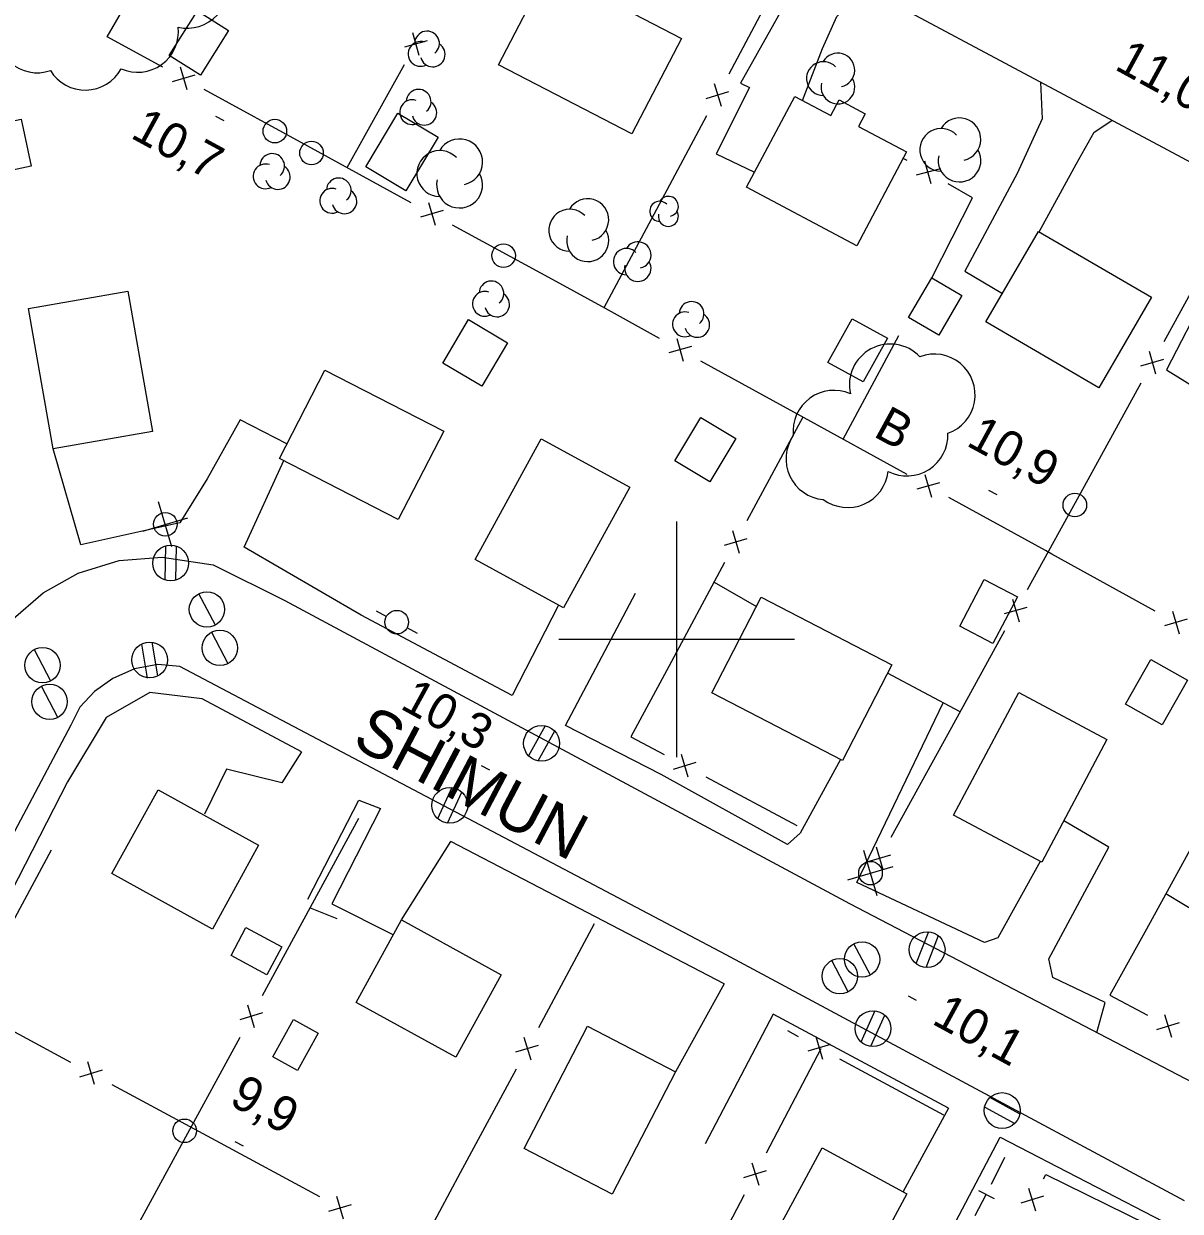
# Model space of a CAD drawing. Extents: x 219136 to 222520, y 5421589 to 5424530.
# Drawn here: x 220944.6 to 221042.7, y 5423551.5 to 5423652.2 of the extents above; entities that cross this region are included whole.
import ezdxf

# ---------------------------------------------------------------- set-up
doc = ezdxf.new("R2010")
doc.units = 0
for name, color, linetype in [('Level 19', 7, 'Continuous'), ('Level 21', 7, 'Continuous'), ('Level 3', 7, 'Continuous'), ('Level 31', 7, 'Continuous'), ('Level 36', 7, 'Continuous'), ('Level 37', 7, 'Continuous'), ('Level 44', 7, 'Continuous'), ('Level 61', 7, 'Continuous')]:
    doc.layers.add(name, color=color, linetype=linetype)

msp = doc.modelspace()

# ---------------------------------------------------------------- linework, layer by layer
at = {"layer": 'Level 19'}
for points in [[(221011.32, 5423657.71), (221005.43, 5423647.17), (221006.18, 5423646.81), (221003.37, 5423641.16), (221006.62, 5423639.61)], [(221010.67, 5423645.71), (221012.39, 5423650.12), (221013.6, 5423652.83), (221014.35, 5423653.57), (221016.03, 5423655.19)], [(221030.86, 5423647.26), (221031.02, 5423644.15), (221028.88, 5423639.51), (221024.46, 5423631.22), (221027.66, 5423629.34)], [(221030.75, 5423634.57), (221033.89, 5423640.29), (221035.43, 5423643), (221036.92, 5423644.01)], [(221049.12, 5423637.49), (221044.93, 5423629.35), (221041.56, 5423622.84), (221047.18, 5423619.37)], [(220966.94, 5423616.57), (220962.97, 5423618.6), (220960.19, 5423613.6), (220957.85, 5423609.88)], [(220949.47, 5423608.02), (220947.11, 5423616.14)], [(220963.32, 5423607.81), (220966.68, 5423615.15)], [(220990.57, 5423592.69), (220996.5, 5423603.92)], [(220989.97, 5423602.89), (220986.06, 5423595.22)], [(221015.29, 5423579.36), (221022.61, 5423594.61)], [(220968.18, 5423590.45), (220966.52, 5423587.82), (220961.83, 5423588.98), (220959.94, 5423585.17)], [(221013.89, 5423589.8), (221010.47, 5423583.56), (221009.41, 5423582.58)], [(220968.73, 5423577.96), (220973.05, 5423586.34), (220974.87, 5423585.64), (220970.76, 5423577.55), (220975.97, 5423574.94)], [(221031.92, 5423571.31), (221031.59, 5423572.9), (221036.66, 5423582.37), (221032.86, 5423584.61)], [(220976.66, 5423576.2), (220980.86, 5423582.85)], [(221030.84, 5423581.15), (221027.24, 5423574.68), (221026.13, 5423574.29)], [(221004.03, 5423570.76), (220999.91, 5423563.31)], [(221008.2, 5423568.19), (221002.43, 5423557.2)], [(221023.06, 5423560.23), (221019.21, 5423553.15)], [(221017.77, 5423549.68), (221021.94, 5423547.28), (221027.44, 5423557.76)]]:
    msp.add_lwpolyline(points, dxfattribs=at)
at = {"layer": 'Level 21'}
for points in [[(221071.27, 5423625.64), (221041.66, 5423641.48), (221006.06, 5423660.52), (220969.6, 5423680.19), (220925.73, 5423703.61), (220923.56, 5423703.99), (220921.59, 5423703.73), (220920.05, 5423702.96), (220918.74, 5423701.53), (220904.22, 5423674.33), (220884.58, 5423637.42), (220862.67, 5423596.14), (220854.91, 5423581.01), (220854.38, 5423579.1), (220854.49, 5423577.21), (220855.34, 5423575.15), (220856.66, 5423573.38), (220858.05, 5423572.4), (220907.64, 5423546.06)], [(220957.85, 5423609.88), (220949.47, 5423608.02)], [(220986.06, 5423595.22), (220973.25, 5423602.05), (220963.32, 5423607.81)], [(220915.58, 5423549.41), (220917.31, 5423552.83), (220941.71, 5423598.78), (220943.52, 5423601.55), (220946.26, 5423603.94), (220949.22, 5423605.61), (220952.7, 5423606.67), (220956.37, 5423606.95), (220960.68, 5423606.31), (220966.76, 5423603.29), (221014.68, 5423577.59), (221049.12, 5423559.62)], [(221043.09, 5423552.36), (221004.21, 5423573.23), (220957.85, 5423597.68), (220955.98, 5423597.87), (220954, 5423597.5), (220952.18, 5423596.67), (220950.62, 5423595.57), (220949.38, 5423594.23), (220948.6, 5423592.7), (220922.66, 5423543.77), (220922.25, 5423541.85), (220922.41, 5423539.94), (220923.21, 5423538.37), (220924.07, 5423537.32), (220925.67, 5423536.23), (220959.83, 5423518.11)], [(220968.18, 5423590.45), (220959.76, 5423594.95), (220955.31, 5423595.49), (220951.61, 5423593.35), (220948.33, 5423587.91), (220932.78, 5423557.59), (220929.61, 5423556.87)], [(221009.41, 5423582.58), (220998.7, 5423588.54), (220990.57, 5423592.69)], [(221004.03, 5423570.76), (220980.86, 5423582.85)], [(221026.13, 5423574.29), (221015.29, 5423579.36)], [(221035.66, 5423566.64), (221036.35, 5423569.2), (221031.92, 5423571.31)], [(221023.06, 5423560.23), (221008.2, 5423568.19)], [(221027.44, 5423557.76), (221042.09, 5423550.18)]]:
    msp.add_lwpolyline(points, dxfattribs=at)
at = {"layer": 'Level 3'}
for p, q in [((220960.89, 5423644.38), (220961.59, 5423644)), ((221026.47, 5423612.65), (221027.16, 5423612.27)), ((220983.43, 5423589.3), (220984.12, 5423588.92)), ((221019.63, 5423569.76), (221020.33, 5423569.38)), ((220962.52, 5423557.39), (220963.22, 5423557.02))]:
    msp.add_line(p, q, dxfattribs=at)
at = {"layer": 'Level 31'}
for points in [[(220996.2, 5423642.86), (220984.9, 5423648.73), (220989.11, 5423656.83), (221000.41, 5423650.96)], [(220962, 5423651.63), (220959.6, 5423647.85), (220956.96, 5423649.52), (220959.36, 5423653.3)], [(221015.29, 5423633.38), (221005.94, 5423638.34), (221010.03, 5423646.05), (221013.09, 5423644.42), (221013.78, 5423645.74), (221016, 5423644.56), (221015.44, 5423643.5), (221019.51, 5423641.34)], [(220979.77, 5423642.58), (220977.04, 5423638.03), (220973.63, 5423640.07), (220976.36, 5423644.63)], [(220944.41, 5423644.1), (220945.25, 5423640.12), (220941.66, 5423639.36), (220940.82, 5423643.34)], [(221035.82, 5423621.33), (221026.24, 5423626.91), (221030.71, 5423634.59), (221040.29, 5423629.01)], [(221019.68, 5423627.3), (221021.64, 5423630.66), (221024.2, 5423629.16), (221022.24, 5423625.8)], [(220947.11, 5423616.14), (220945.01, 5423628.04), (220953.46, 5423629.53), (220955.55, 5423617.63)], [(220985.66, 5423625.15), (220983.48, 5423621.46), (220980.17, 5423623.42), (220982.36, 5423627.11)], [(221012.83, 5423623.48), (221014.89, 5423627.19), (221017.89, 5423625.53), (221015.83, 5423621.82)], [(220976.39, 5423610.15), (220966.31, 5423615.34), (220970.17, 5423622.83), (220980.25, 5423617.64)], [(221005.03, 5423617.04), (221002.82, 5423613.35), (220999.86, 5423615.12), (221002.06, 5423618.81)], [(220982.9, 5423606.77), (220988.5, 5423617.01), (220996.02, 5423612.89), (220990.41, 5423602.65)], [(221028.91, 5423603.61), (221026.84, 5423599.65), (221024.04, 5423601.12), (221026.1, 5423605.07)], [(221007.18, 5423603.56), (221018.26, 5423597.83), (221014.07, 5423589.71), (221002.98, 5423595.44)], [(221043.33, 5423596.52), (221041.19, 5423592.73), (221038.08, 5423594.48), (221040.22, 5423598.27)], [(221023.48, 5423585.07), (221029.02, 5423595.47), (221036.51, 5423591.49), (221030.98, 5423581.08)], [(220960.62, 5423575.42), (220952.1, 5423580.12), (220956.01, 5423587.23), (220964.54, 5423582.53)], [(220981.26, 5423564.54), (220972.81, 5423569.2), (220976.66, 5423576.2), (220985.11, 5423571.54)], [(220965.25, 5423571.54), (220962.2, 5423573.18), (220963.47, 5423575.55), (220966.52, 5423573.92)], [(220965.75, 5423564.57), (220967.5, 5423567.74), (220969.6, 5423566.58), (220967.85, 5423563.41)], [(220999.91, 5423563.31), (220994.53, 5423552.93), (220987.07, 5423556.79), (220992.45, 5423567.18)], [(221006.65, 5423546.28), (221012.34, 5423556.85), (221019.54, 5423552.97), (221013.84, 5423542.4)]]:
    msp.add_lwpolyline(points, close=True, dxfattribs=at)
at = {"layer": 'Level 36'}
for p, q in [((220957.19, 5423607.83), (220956.06, 5423611.66)), ((220954.71, 5423609.18), (220958.54, 5423610.31)), ((220956.65, 5423607.92), (220956.59, 5423605.02)), ((220957.51, 5423605.02), (220957.57, 5423607.92)), ((220960.87, 5423601.19), (220959.47, 5423603.85)), ((220974.51, 5423602.4), (220975.39, 5423601.94)), ((220961.96, 5423597.92), (220960.56, 5423600.58)), ((220978.02, 5423600.48), (220977.14, 5423600.97)), ((220954.61, 5423599.57), (220955.09, 5423596.71)), ((220955.99, 5423596.89), (220955.51, 5423599.75)), ((220946.92, 5423596.45), (220945.52, 5423599.11)), ((220947.52, 5423593.36), (220946.12, 5423596.02)), ((220988.84, 5423592.65), (220987.44, 5423590.11)), ((220988.26, 5423589.69), (220989.66, 5423592.23)), ((220980.94, 5423587.41), (220979.72, 5423584.78)), ((220980.56, 5423584.41), (220981.78, 5423587.04)), ((221017.01, 5423578.24), (221015.88, 5423582.07)), ((221014.53, 5423579.59), (221018.36, 5423580.72)), ((221021.36, 5423575.18), (221020.3, 5423572.48)), ((221016.44, 5423571.5), (221015.04, 5423574.16)), ((221021.16, 5423572.16), (221022.22, 5423574.86)), ((221014.56, 5423570.08), (221013.16, 5423572.74)), ((221016.82, 5423568.47), (221015.63, 5423565.83)), ((221016.48, 5423565.47), (221017.67, 5423568.11)), ((221029.1, 5423559.74), (221026.56, 5423561.13)), ((221026.14, 5423560.32), (221028.68, 5423558.93))]:
    msp.add_line(p, q, dxfattribs=at)
for centre, radius in [((220965.92, 5423643.1), 1), ((220969.03, 5423641.24), 1), ((220985.32, 5423632.54), 1), ((221033.78, 5423611.38), 1), ((220956.63, 5423609.75), 1), ((220957.08, 5423606.46), 1.52), ((220960.16, 5423602.53), 1.5), ((220976.26, 5423601.45), 1), ((220961.25, 5423599.26), 1.5), ((220946.21, 5423597.79), 1.5), ((220955.3, 5423598.24), 1.52), ((220946.81, 5423594.7), 1.5), ((220988.54, 5423591.17), 1.52), ((220980.76, 5423585.91), 1.52), ((221016.45, 5423580.16), 1), ((221021.25, 5423573.67), 1.52), ((221015.73, 5423572.84), 1.5), ((221013.85, 5423571.42), 1.5), ((221016.66, 5423566.97), 1.52), ((221027.62, 5423560.02), 1.52), ((220958.26, 5423558.3), 1)]:
    msp.add_circle(centre, radius, dxfattribs=at)
at = {"layer": 'Level 37'}
for p, q in [((220978.85, 5423650.76), (220976.92, 5423650.21)), ((220978.16, 5423649.52), (220977.61, 5423651.45)), ((220957.89, 5423648.54), (220958.46, 5423646.62)), ((220959.13, 5423647.86), (220957.21, 5423647.29)), ((221002.52, 5423645.88), (221004.43, 5423646.46)), ((221003.18, 5423647.13), (221003.77, 5423645.22)), ((221021.03, 5423640.58), (221021.56, 5423638.65)), ((221022.26, 5423639.88), (221020.33, 5423639.35)), ((220978.96, 5423637.04), (220979.52, 5423635.12)), ((220980.2, 5423636.36), (220978.28, 5423635.79)), ((221000.02, 5423625.52), (221000.57, 5423623.6)), ((221001.26, 5423624.84), (220999.33, 5423624.28)), ((221040.08, 5423624.44), (221040.63, 5423622.52)), ((221039.39, 5423623.2), (221041.32, 5423623.76)), ((221022.29, 5423613.28), (221020.37, 5423612.72)), ((221021.05, 5423613.96), (221021.61, 5423612.04)), ((221004.73, 5423609.22), (221005.31, 5423607.31)), ((221004.06, 5423607.98), (221005.98, 5423608.55)), ((221028.5, 5423603.41), (221029.06, 5423601.49)), ((221027.82, 5423602.17), (221029.74, 5423602.73)), ((221042.08, 5423602.39), (221042.63, 5423600.47)), ((221043.32, 5423601.71), (221041.39, 5423601.15)), ((221000.99, 5423588.31), (221000.41, 5423590.22)), ((220999.75, 5423588.97), (221001.66, 5423589.56)), ((221016.93, 5423582.39), (221017.49, 5423580.46)), ((221016.25, 5423581.15), (221018.17, 5423581.7)), ((220964.2, 5423567.05), (220963.64, 5423568.97)), ((220964.88, 5423568.3), (220962.96, 5423567.73)), ((221042, 5423566.23), (221041.41, 5423568.15)), ((221040.75, 5423566.89), (221042.66, 5423567.49)), ((220987.04, 5423566.25), (220987.62, 5423564.33)), ((221011.82, 5423566.29), (221012.39, 5423564.37)), ((220986.37, 5423565.01), (220988.29, 5423565.58)), ((221013.06, 5423565.62), (221011.14, 5423565.05)), ((220950.63, 5423562.22), (220950.05, 5423564.14)), ((220949.38, 5423562.89), (220951.3, 5423563.47)), ((221026.72, 5423553.79), (221027.83, 5423556.08)), ((221005.71, 5423554.33), (221007.62, 5423554.93)), ((221006.37, 5423555.59), (221006.97, 5423553.68)), ((221025.34, 5423551.13), (221026.26, 5423552.91)), ((221025.6, 5423553.25), (221026.93, 5423552.56)), ((221030.46, 5423551.5), (221029.88, 5423553.42)), ((220970.5, 5423551.49), (220972.42, 5423552.06)), ((220971.74, 5423550.82), (220971.17, 5423552.74)), ((221031.13, 5423552.75), (221029.21, 5423552.17))]:
    msp.add_line(p, q, dxfattribs=at)
for points in [[(221007.36, 5423656.22), (221008.51, 5423655.61), (221004.42, 5423647.94)], [(220956.42, 5423648.53), (220951.7, 5423651.11), (220954.01, 5423655.11)], [(220972.05, 5423640), (220976.91, 5423648.74)], [(220968.71, 5423641.83), (220959.93, 5423646.62)], [(221002.53, 5423644.41), (220997.83, 5423635.59)], [(220977.48, 5423637.03), (220968.71, 5423641.83)], [(221019.55, 5423640.6), (221019.22, 5423640.79)], [(221021.64, 5423630.66), (221025.1, 5423637.45), (221023.03, 5423638.63)], [(220997.83, 5423635.59), (220993.84, 5423628.11)], [(220989.77, 5423630.33), (220980.99, 5423635.12)], [(221046.14, 5423633.99), (221041.32, 5423625.23)], [(220998.54, 5423625.52), (220993.96, 5423628.04), (220989.77, 5423630.33)], [(221014.12, 5423616.96), (221018.86, 5423625.77)], [(221010.81, 5423618.78), (221002.05, 5423623.59)], [(221039.39, 5423621.72), (221034.57, 5423612.96)], [(221010.71, 5423618.83), (221005.97, 5423610.03)], [(221019.57, 5423613.96), (221010.81, 5423618.78)], [(221034.57, 5423612.96), (221029.75, 5423604.2)], [(221031.84, 5423607.22), (221031.29, 5423607.52), (221023.08, 5423612.03)], [(221040.6, 5423602.39), (221031.84, 5423607.22)], [(221004.07, 5423606.5), (220999.33, 5423597.7)], [(221003.18, 5423604.85), (221006.79, 5423602.79)], [(221027.82, 5423600.7), (221023, 5423591.94)], [(220999.33, 5423597.7), (220996.11, 5423591.72), (220998.94, 5423590.21)], [(221024.05, 5423593.85), (221017.89, 5423597.11)], [(221023, 5423591.94), (221018.18, 5423583.18)], [(221002.47, 5423588.32), (221010.2, 5423584.19)], [(220969.64, 5423578.56), (220973.04, 5423584.82)], [(221044.68, 5423584.17), (221039.85, 5423575.41)], [(220946.94, 5423582.11), (220942.18, 5423573.32)], [(220964.87, 5423569.77), (220969.64, 5423578.56)], [(221041.51, 5423578.42), (221044.51, 5423576.62)], [(220968.91, 5423577.21), (220971.17, 5423576.32)], [(220993.02, 5423575.86), (220988.28, 5423567.05)], [(221039.85, 5423575.41), (221036.76, 5423569.8), (221039.94, 5423568.12)], [(220939.78, 5423568.88), (220948.58, 5423564.13)], [(220958.2, 5423557.47), (220962.97, 5423566.25)], [(221010.34, 5423566.28), (221009.44, 5423566.77)], [(221012.24, 5423565.26), (221007.6, 5423556.4)], [(221022.66, 5423559.63), (221013.86, 5423564.38)], [(220986.38, 5423563.53), (220981.64, 5423554.73)], [(220952.1, 5423562.23), (220960.9, 5423557.48)], [(220953.43, 5423548.68), (220958.2, 5423557.47)], [(220960.9, 5423557.48), (220969.7, 5423552.73)], [(220981.64, 5423554.73), (220978.12, 5423548.18), (220976.91, 5423545.92)], [(221031.11, 5423554.23), (221031.31, 5423554.61), (221039.9, 5423550.39)], [(221005.74, 5423552.86), (221001.1, 5423544)]]:
    msp.add_lwpolyline(points, dxfattribs=at)
at = {"layer": 'Level 44'}
for centre, radius, start, end in [((220958.48, 5423655.29), 3.46, 257.3497, 17.3498), ((220945.76, 5423651.51), 3.46, 168.8128, 288.8128), ((220954.28, 5423651.55), 3.46, 246.0091, 6.0091), ((220978.83, 5423650.53), 1.05, 309.6881, 177.1452), ((220978.27, 5423649.65), 1.05, 71.5343, 297.2229), ((220979.31, 5423649.6), 1.05, 194.3558, 57.0401), ((221013.68, 5423648.28), 1.43, 282.2692, 149.7262), ((221012.45, 5423647.56), 1.43, 44.1153, 269.8039), ((220949.83, 5423650.04), 3.46, 211.4501, 331.4501), ((221013.68, 5423646.84), 1.43, 166.9368, 29.6212), ((220978.12, 5423645.59), 1.05, 309.6881, 177.1452), ((220977.56, 5423644.71), 1.05, 71.5343, 297.2229), ((220978.6, 5423644.66), 1.05, 194.3558, 57.0401), ((221024, 5423642.41), 1.81, 282.2692, 149.7262), ((221022.44, 5423641.51), 1.81, 44.1153, 269.8039), ((220979.92, 5423639.5), 1.95, 44.1153, 269.8039), ((220981.59, 5423640.48), 1.95, 282.2692, 149.7262), ((221024, 5423640.6), 1.81, 166.9368, 29.6212), ((220965.69, 5423640.14), 1.05, 309.6881, 177.1452), ((220965.13, 5423639.26), 1.05, 71.5343, 297.2229), ((220966.17, 5423639.21), 1.05, 194.3558, 57.0401), ((220981.59, 5423638.53), 1.95, 166.9368, 29.6212), ((220971.34, 5423638.07), 1.05, 309.6881, 177.1452), ((220970.78, 5423637.19), 1.05, 71.5343, 297.2229), ((220971.82, 5423637.14), 1.05, 194.3558, 57.0401), ((220999.3, 5423636.72), 0.848, 282.2692, 149.7262), ((220990.94, 5423634.69), 1.78, 44.1153, 269.8039), ((220992.46, 5423635.58), 1.78, 282.2692, 149.7262), ((220998.57, 5423636.3), 0.848, 44.1153, 269.8039), ((220999.3, 5423635.87), 0.848, 166.9368, 29.6212), ((220992.46, 5423633.81), 1.78, 166.9368, 29.6212), ((220996.71, 5423632.59), 1.12, 282.2692, 149.7262), ((220995.75, 5423632.03), 1.12, 44.1153, 269.8039), ((220996.71, 5423631.47), 1.12, 166.9368, 29.6212), ((220984.29, 5423629.33), 1.05, 309.6881, 177.1452), ((220983.73, 5423628.45), 1.05, 71.5343, 297.2229), ((220984.77, 5423628.4), 1.05, 194.3558, 57.0401), ((221001.27, 5423627.59), 1.05, 309.6881, 177.1452), ((221000.71, 5423626.71), 1.05, 71.5343, 297.2229), ((221001.75, 5423626.66), 1.05, 194.3558, 57.0401), ((221018.12, 5423621.58), 3.46, 43.6418, 192.7207), ((221021.86, 5423620.73), 3.46, 289.4027, 110.6908), ((221013.34, 5423617.65), 3.46, 66.1144, 186.1144), ((221012.74, 5423615.3), 3.46, 145.1103, 265.1103), ((221019.55, 5423617.31), 3.46, 242.5985, 2.5985), ((221014.51, 5423614.63), 3.46, 233.3945, 353.3945)]:
    msp.add_arc(centre, radius, start, end, dxfattribs=at)
at = {"layer": 'Level 61'}
for points in [[(221000, 5423610), (221000, 5423600), (221000, 5423590)], [(220990, 5423600), (221000, 5423600), (221010, 5423600)]]:
    msp.add_lwpolyline(points, dxfattribs=at)

# ---------------------------------------------------------------- texts
at = {"layer": 'Level 21'}
msp.add_text('SHIMUN', height=4, rotation=332.1931, dxfattribs=at).set_placement((220972.34, 5423590.99))
at = {"layer": 'Level 3'}
for s, p in [('11,0', (221037.05, 5423648.39)), ('10,7', (220953.58, 5423642.59)), ('10,9', (221024.48, 5423616.48)), ('10,3', (220976.45, 5423594.17)), ('10,1', (221021.55, 5423567.44)), ('9,9', (220961.94, 5423560.59))]:
    msp.add_text(s, height=3, rotation=331.383, dxfattribs=at).set_placement(p)
at = {"layer": 'Level 44'}
msp.add_text('B', height=3, rotation=331.3547, dxfattribs=at).set_placement((221016.6, 5423617.26))

doc.saveas('drawing.dxf')
